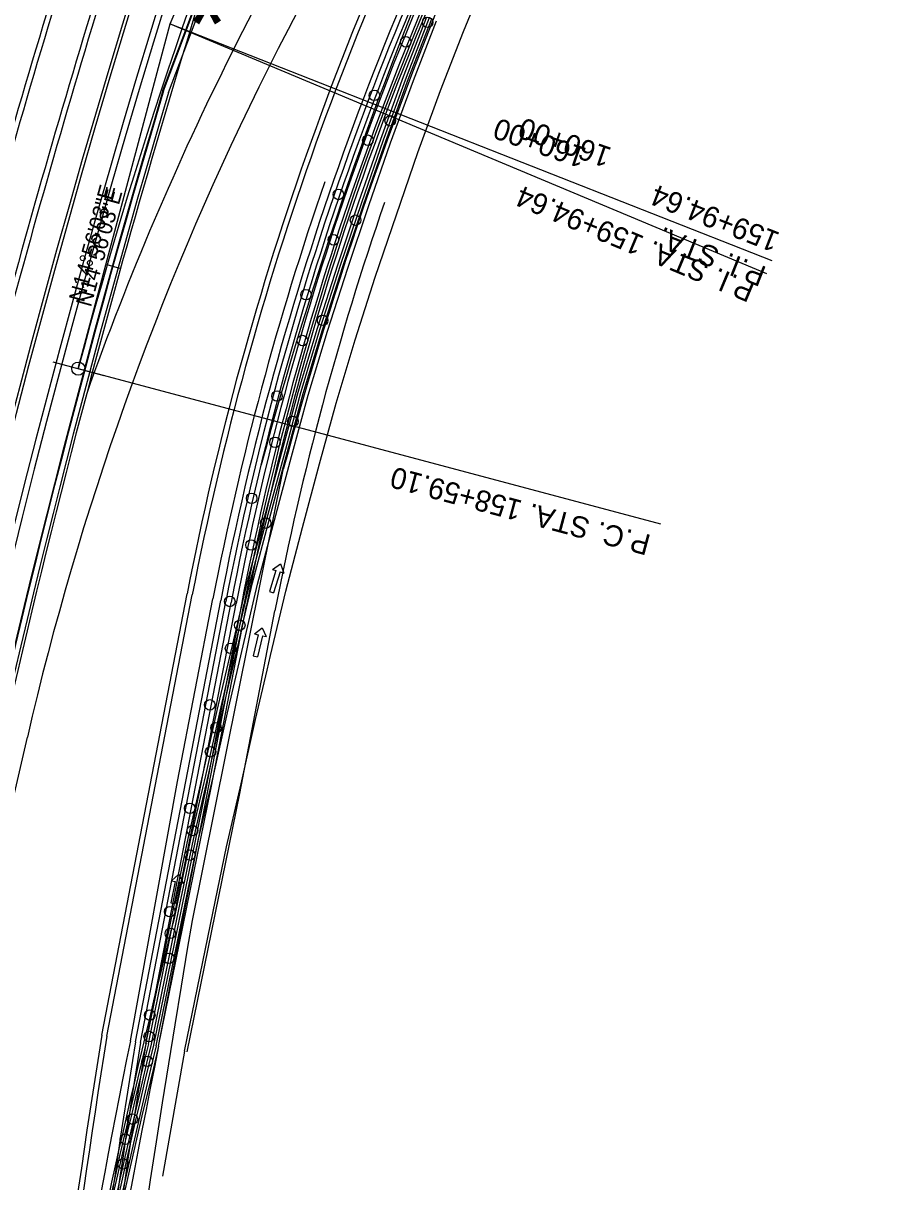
# Model space of a CAD drawing. Extents: x 659657 to 668193, y 633084 to 648639.
# Drawn here: x 661546.4 to 661870.9, y 640664.4 to 641104.4 of the extents above; entities that cross this region are included whole.
import ezdxf

# ---------------------------------------------------------------- set-up
doc = ezdxf.new("R2010")
doc.units = 0
for name, color, linetype in [('R_Border Prem', 7, 'Continuous'), ('R_Draft', 7, 'Continuous'), ('R_MOT_Stage 1A', 7, 'Continuous'), ('R_MOT_Stage 1A_Striping', 7, 'Continuous'), ('R_MOT_Stage 1B', 7, 'Continuous'), ('R_MOT_Stage 1B_Striping', 7, 'Continuous'), ('R_MOT_Stage 1C', 7, 'Continuous'), ('R_MOT_Stage 1C_Striping', 7, 'Continuous'), ('R_MOT_Stage 1C_Striping_PPM', 7, 'Continuous'), ('R_MOT_Stage 2', 7, 'Continuous'), ('R_MOT_Stage 2_Striping_PPM', 7, 'Continuous'), ('R_MOT_Stage 3_Striping_PPM', 7, 'Continuous'), ('R_MOT_Stage 4_Striping_PPM', 7, 'Continuous'), ('R_MOT_Stage 5_Striping_PPM', 7, 'Continuous'), ('S_EXISTING_ALIGNMENT', 7, 'Continuous'), ('T_SIGNAL CONTROL CABINET', 7, 'Continuous'), ('TEMP_SIGNAL_POLES_STAGE 3', 7, 'Continuous')]:
    doc.layers.add(name, color=color, linetype=linetype)

msp = doc.modelspace()

# ---------------------------------------------------------------- linework, layer by layer
at = {"layer": 'R_Border Prem'}
msp.add_arc((665219.85, 639999.01), 3863.72, 156.12343, 201.98495, dxfattribs=at)
at = {"layer": 'R_MOT_Stage 1A'}
for points in [[(661627.35, 640874.6), (661631.55, 640892.34), (661638, 640916.74), (661644.48, 640940.93), (661650.79, 640964.27), (661658.13, 640988.58), (661665.84, 641012.64), (661673.91, 641036.5), (661682.16, 641060.31), (661690.86, 641084.08), (661699.68, 641106.74)], [(661629.06, 640873.15), (661633.49, 640891.85), (661639.93, 640916.22), (661646.41, 640940.41), (661652.71, 640963.72), (661660.04, 640987.98), (661667.74, 641012.02), (661675.81, 641035.85), (661684.05, 641059.63), (661692.73, 641083.37), (661701.54, 641106)], [(661593.04, 640717.21), (661603.85, 640770.17), (661608.99, 640794.86), (661614.6, 640818.98), (661620.07, 640843.37), (661627.35, 640874.6)], [(661629.06, 640873.15), (661622.02, 640842.92), (661616.55, 640818.53), (661610.94, 640794.42), (661605.81, 640769.76), (661594.96, 640716.67)]]:
    msp.add_lwpolyline(points, dxfattribs=at)
for centre in [(661699.97, 641104.72), (661685.79, 641067.32), (661672.62, 641029.56), (661660.13, 640991.55), (661648.83, 640953.19), (661638.46, 640914.56), (661628.65, 640875.78), (661619.62, 640836.81), (661610.7, 640797.82), (661602.27, 640758.77), (661594.27, 640719.58), (661585.24, 640680.64)]:
    msp.add_circle(centre, 2, dxfattribs=at)
for radius, start, end in [(3295.92, 166.52246, 170.60391), (3297.92, 166.521, 169.55029)]:
    msp.add_arc((664800.12, 639948.5), radius, start, end, dxfattribs=at)
at = {"layer": 'R_MOT_Stage 1A_Striping'}
for p, q in [((661602.25, 641104.17), (661655.32, 641228.89)), ((661602.25, 641104.17), (661655.32, 641228.89)), ((661567.32, 640973.21), (661602.25, 641104.17)), ((661567.32, 640973.21), (661602.25, 641104.17)), ((661607.67, 640714.03), (661599.33, 640666.56))]:
    msp.add_line(p, q, dxfattribs=at)
for points in [[(661639.03, 640858.76), (661640.33, 640864.35), (661646.1, 640888.7), (661652.5, 640912.89), (661658.96, 640937.04), (661665.21, 640960.15), (661672.45, 640984.13), (661680.09, 641007.96), (661688.1, 641031.65), (661696.29, 641055.28), (661704.89, 641078.79), (661713.61, 641101.19), (661723.08, 641124.36)], [(661630.77, 640871.7), (661635.43, 640891.36), (661641.87, 640915.71), (661648.34, 640939.89), (661654.63, 640963.17), (661661.95, 640987.39), (661669.64, 641011.39), (661677.7, 641035.21), (661685.93, 641058.96), (661694.6, 641082.67), (661703.39, 641105.26)], [(661602.25, 641104.17), (661830.7, 641014.29)], [(661583.08, 641011.22), (661578.28, 641012.62)], [(661557.66, 640975.79), (661576.98, 640970.64)], [(661557.66, 640975.79), (661576.98, 640970.64)], [(661567.32, 640973.21), (661788.42, 640914.24)], [(661596.89, 640716.12), (661607.76, 640769.36), (661612.89, 640793.99), (661618.49, 640818.09), (661623.96, 640842.47), (661630.77, 640871.7)], [(661607.67, 640714.03), (661618.51, 640767.12), (661623.61, 640791.61), (661629.19, 640815.62), (661634.66, 640840.01), (661639.01, 640858.68)]]:
    msp.add_lwpolyline(points, dxfattribs=at)
msp.add_circle((661567.32, 640973.21), 2.5, dxfattribs=at)
for centre, radius, start, end in [((663412.67, 640481.02), 1909.86, 156.947, 165.06575), ((664800.12, 639948.5), 3293.92, 166.52393, 171.57983)]:
    msp.add_arc(centre, radius, start, end, dxfattribs=at)
at = {"layer": 'R_MOT_Stage 1B'}
for p, q in [((661576.23, 640720.13), (661608.64, 640887.67)), ((661590.96, 640717.3), (661623.37, 640884.82)), ((661592.93, 640716.95), (661625.33, 640884.44))]:
    msp.add_line(p, q, dxfattribs=at)
for centre in [(661679.73, 641076.97), (661666.1, 641039.35), (661653.78, 641001.28), (661642.79, 640962.8), (661633.14, 640923.96), (661624.85, 640884.82), (661617.25, 640845.54), (661609.66, 640806.27), (661602.06, 640767), (661594.46, 640727.73), (661587.89, 640688.25)]:
    msp.add_circle(centre, 2, dxfattribs=at)
for centre, radius, start, end in [((662755.3, 640665.85), 1167.92, 151.55776, 169.05116), ((662755.3, 640665.85), 1152.92, 151.55776, 169.05116), ((662755.3, 640665.85), 1150.92, 151.55776, 169.05116), ((665125.14, 640149.59), 3594.47, 170.86744, 174.58577), ((665125.5, 640149.65), 3579.83, 170.87569, 174.59402), ((665125.5, 640149.65), 3577.83, 170.87671, 174.59402)]:
    msp.add_arc(centre, radius, start, end, dxfattribs=at)
at = {"layer": 'R_MOT_Stage 1B_Striping'}
for p, q in [((661602.25, 641104.17), (661655.32, 641228.89)), ((661602.25, 641104.17), (661655.32, 641228.89)), ((661567.32, 640973.21), (661602.25, 641104.17)), ((661567.32, 640973.21), (661602.25, 641104.17)), ((661578.19, 640719.73), (661610.61, 640887.29)), ((661588.99, 640717.65), (661621.41, 640885.2))]:
    msp.add_line(p, q, dxfattribs=at)
for points in [[(661602.25, 641104.17), (661828.71, 641009.38)], [(661583.08, 641011.22), (661578.28, 641012.62)], [(661557.66, 640975.79), (661576.98, 640970.64)], [(661557.66, 640975.79), (661576.98, 640970.64)], [(661567.32, 640973.21), (661788.42, 640914.24)]]:
    msp.add_lwpolyline(points, dxfattribs=at)
msp.add_circle((661567.32, 640973.21), 2.5, dxfattribs=at)
for centre, radius, start, end in [((663412.67, 640481.02), 1909.86, 156.947, 165.06575), ((662755.3, 640665.85), 1165.92, 151.55776, 169.05116), ((662755.3, 640665.85), 1154.92, 151.55776, 169.05116), ((665125.14, 640149.59), 3592.47, 170.86744, 174.58577), ((665125.5, 640149.65), 3581.83, 170.87569, 174.59402)]:
    msp.add_arc(centre, radius, start, end, dxfattribs=at)
at = {"layer": 'R_MOT_Stage 1C'}
for points in [[(661599.69, 641078.64), (661609.82, 641105.49), (661614.93, 641119.59), (661620.04, 641133.7), (661625.17, 641147.83), (661630.51, 641161.92), (661635.87, 641175.5), (661641.39, 641189.49), (661647.07, 641203.44), (661652.96, 641217.3), (661658.83, 641231.15), (661664.71, 641245.03), (661670.95, 641258.81), (661677.34, 641272.5), (661681.59, 641281.56)], [(661601.61, 641078.07), (661611.69, 641104.8), (661616.81, 641118.91), (661621.92, 641133.02), (661627.04, 641147.14), (661632.37, 641161.19), (661637.73, 641174.77), (661643.24, 641188.74), (661648.92, 641202.67), (661654.8, 641216.52), (661660.67, 641230.37), (661666.55, 641244.23), (661672.77, 641257.97), (661679.15, 641271.66), (661683.4, 641280.71)], [(661593.93, 640716.81), (661613.91, 640814.87), (661627.3, 640884.06)], [(661629.26, 640883.68), (661615.87, 640814.48), (661595.88, 640716.37)]]:
    msp.add_lwpolyline(points, dxfattribs=at)
for centre in [(661691.69, 641097.31), (661677.29, 641059.96), (661664.2, 641022.13), (661652.44, 640983.87), (661642.03, 640945.22), (661632.96, 640906.23), (661625.14, 640866.99), (661617.54, 640827.72), (661609.69, 640788.51), (661601.7, 640749.31), (661593.49, 640710.2), (661584.34, 640671.25)]:
    msp.add_circle(centre, 2, dxfattribs=at)
for centre, radius, start, end in [((662755.3, 640665.85), 1148.92, 140.57569, 160.92891), ((662755.3, 640665.85), 1146.92, 140.57419, 160.92891), ((665219.85, 639999.01), 3777.72, 163.39403, 173.45222), ((665219.85, 639999.01), 3775.72, 163.39403, 173.45222), ((662755.3, 640665.85), 1148.92, 160.92891, 169.05116), ((662755.3, 640665.85), 1146.92, 160.92891, 169.05116), ((664764.51, 639945.28), 3261.1, 166.32277, 170.52352), ((664764.51, 639945.28), 3263.1, 166.32343, 169.50902)]:
    msp.add_arc(centre, radius, start, end, dxfattribs=at)
at = {"layer": 'R_MOT_Stage 1C_Striping'}
for points in [[(661599.47, 641078.77), (661609.58, 641105.58), (661614.69, 641119.67), (661619.81, 641133.79), (661624.93, 641147.92), (661630.28, 641162), (661635.64, 641175.59), (661641.15, 641189.58), (661646.84, 641203.53), (661652.73, 641217.4), (661658.6, 641231.25), (661664.48, 641245.13), (661670.72, 641258.91), (661677.11, 641272.61), (661681.24, 641281.4)], [(661597.83, 640715.94), (661617.83, 640814.09), (661631.22, 640883.3)]]:
    msp.add_lwpolyline(points, dxfattribs=at)
for centre, radius, start, end in [((665219.85, 639999.01), 3799.97, 157.70222, 174.95222), ((665219.85, 639999.01), 3788.97, 157.70222, 174.95222), ((662755.3, 640665.85), 1144.92, 140.57268, 160.92891), ((665219.85, 639999.01), 3777.97, 163.39302, 174.95222), ((662755.3, 640665.85), 1144.92, 160.92891, 169.05116), ((664764.51, 639945.28), 3259.1, 166.3221, 171.43192)]:
    msp.add_arc(centre, radius, start, end, dxfattribs=at)
at = {"layer": 'R_MOT_Stage 1C_Striping_PPM'}
msp.add_lwpolyline([(661608.63, 640713.85), (661628.62, 640811.94), (661642.02, 640881.22)], dxfattribs=at)
msp.add_arc((662755.3, 640665.85), 1133.92, 160.92891, 169.05116, dxfattribs=at)
at = {"layer": 'R_MOT_Stage 2'}
for radius in [3828.72, 3826.72, 3812.72, 3810.72]:
    msp.add_arc((665219.85, 639999.01), radius, 162.95222, 167.45222, dxfattribs=at)
at = {"layer": 'R_MOT_Stage 2_Striping_PPM'}
for p, q in [((661597.83, 640715.94), (661630.24, 640883.49)), ((661508.98, 640664.33), (661547.98, 640833.29))]:
    msp.add_line(p, q, dxfattribs=at)
for points in [[(661587.11, 640718.01), (661605.06, 640816.5), (661618.46, 640885.77)], [(661608.63, 640713.85), (661628.62, 640811.94), (661642.02, 640881.22)]]:
    msp.add_lwpolyline(points, dxfattribs=at)
for centre, radius, start, end in [((665219.85, 639999.01), 3798.72, 158.32294, 176.45222), ((665219.85, 639999.01), 3786.72, 158.32294, 176.45222), ((662755.3, 640665.85), 1145.92, 140.57268, 169.05116), ((665219.85, 639999.01), 3774.72, 159.56642, 165.19143), ((662657.24, 640577.28), 1138.42, 140.57268, 167.00403), ((662657.24, 640577.28), 1153.42, 146.42114, 160.42132), ((662755.3, 640665.85), 1157.92, 160.92891, 169.05116), ((662755.3, 640665.85), 1133.92, 160.92891, 169.05116), ((665219.85, 639999.01), 3774.72, 165.19143, 172.71234), ((664865.6, 640051.85), 3345.49, 168.51431, 172.49699), ((664866.31, 640052.27), 3335.18, 168.52205, 177.48815)]:
    msp.add_arc(centre, radius, start, end, dxfattribs=at)
at = {"layer": 'R_MOT_Stage 3_Striping_PPM'}
for p, q in [((661597.83, 640715.94), (661630.24, 640883.49)), ((661508.98, 640664.33), (661547.98, 640833.29))]:
    msp.add_line(p, q, dxfattribs=at)
for points in [[(661587.11, 640718.01), (661605.06, 640816.5), (661618.46, 640885.77)], [(661608.63, 640713.85), (661628.62, 640811.94), (661642.02, 640881.22)]]:
    msp.add_lwpolyline(points, dxfattribs=at)
for centre, radius, start, end in [((665219.85, 639999.01), 3798.72, 158.32294, 176.45222), ((665219.85, 639999.01), 3786.72, 158.32294, 176.45222), ((662755.3, 640665.85), 1145.92, 140.57268, 169.05116), ((665219.85, 639999.01), 3774.72, 159.56642, 165.19143), ((662657.24, 640577.28), 1138.42, 140.57268, 167.00403), ((662657.24, 640577.28), 1153.42, 146.42114, 160.42132), ((662755.3, 640665.85), 1157.92, 160.92891, 169.05116), ((662755.3, 640665.85), 1133.92, 160.92891, 169.05116), ((665219.85, 639999.01), 3774.72, 165.19143, 172.71234), ((664865.6, 640051.85), 3345.49, 168.51431, 172.49699), ((664866.31, 640052.27), 3335.18, 168.52205, 177.48815)]:
    msp.add_arc(centre, radius, start, end, dxfattribs=at)
at = {"layer": 'R_MOT_Stage 4_Striping_PPM'}
for p, q in [((661597.83, 640715.94), (661630.24, 640883.49)), ((661508.98, 640664.33), (661547.98, 640833.29))]:
    msp.add_line(p, q, dxfattribs=at)
for points in [[(661587.11, 640718.01), (661605.06, 640816.5), (661618.46, 640885.77)], [(661608.63, 640713.85), (661628.62, 640811.94), (661642.02, 640881.22)]]:
    msp.add_lwpolyline(points, dxfattribs=at)
for centre, radius, start, end in [((665219.85, 639999.01), 3798.72, 158.32294, 176.45222), ((665219.85, 639999.01), 3786.72, 158.32294, 176.45222), ((662755.3, 640665.85), 1145.92, 140.57268, 169.05116), ((665219.85, 639999.01), 3774.72, 159.56642, 165.19143), ((662657.24, 640577.28), 1138.42, 140.57268, 167.00403), ((662657.24, 640577.28), 1153.42, 146.42114, 160.42132), ((662755.3, 640665.85), 1157.92, 160.92891, 169.05116), ((662755.3, 640665.85), 1133.92, 160.92891, 169.05116), ((665219.85, 639999.01), 3774.72, 165.19143, 172.71234), ((664865.6, 640051.85), 3345.49, 168.51431, 172.49699), ((664866.31, 640052.27), 3335.18, 168.52205, 177.48815)]:
    msp.add_arc(centre, radius, start, end, dxfattribs=at)
at = {"layer": 'R_MOT_Stage 5_Striping_PPM'}
for p, q in [((661597.83, 640715.94), (661630.24, 640883.49)), ((661508.98, 640664.33), (661547.98, 640833.29))]:
    msp.add_line(p, q, dxfattribs=at)
for points in [[(661587.11, 640718.01), (661605.06, 640816.5), (661618.46, 640885.77)], [(661608.63, 640713.85), (661628.62, 640811.94), (661642.02, 640881.22)]]:
    msp.add_lwpolyline(points, dxfattribs=at)
for centre, radius, start, end in [((665219.85, 639999.01), 3798.72, 158.32294, 176.45222), ((665219.85, 639999.01), 3786.72, 158.32294, 176.45222), ((662755.3, 640665.85), 1145.92, 140.57268, 169.05116), ((665219.85, 639999.01), 3774.72, 159.56642, 165.19143), ((662657.24, 640577.28), 1138.42, 140.57268, 167.00403), ((662657.24, 640577.28), 1153.42, 146.42114, 160.42132), ((662755.3, 640665.85), 1157.92, 160.92891, 169.05116), ((662755.3, 640665.85), 1133.92, 160.92891, 169.05116), ((665219.85, 639999.01), 3774.72, 165.19143, 172.71234), ((664865.6, 640051.85), 3345.49, 168.51431, 172.49699), ((664866.31, 640052.27), 3335.18, 168.52205, 177.48815)]:
    msp.add_arc(centre, radius, start, end, dxfattribs=at)
at = {"layer": 'S_EXISTING_ALIGNMENT'}
for centre, radius, start, end in [((663412.67, 640481.02), 1909.86, 156.947, 165.06575), ((663149.19, 640529.1), 1566.32, 156.77389, 164.91888)]:
    msp.add_arc(centre, radius, start, end, dxfattribs=at)
at = {"layer": 'T_SIGNAL CONTROL CABINET'}
for p, q in [((661610.54, 640762.99), (661645.13, 640934.81)), ((661641.06, 640896.94), (661644.1, 640899.04)), ((661644.1, 640899.04), (661645.35, 640895.57)), ((661642.4, 640896.52), (661639.88, 640888.63)), ((661641.06, 640896.94), (661642.4, 640896.52)), ((661644.01, 640896), (661641.49, 640888.12)), ((661644.01, 640896), (661645.35, 640895.57)), ((661639.88, 640888.63), (661641.49, 640888.12)), ((661635.65, 640872.18), (661633.69, 640864.14)), ((661634.28, 640872.52), (661637.16, 640874.82)), ((661634.28, 640872.52), (661635.65, 640872.18)), ((661637.16, 640874.82), (661638.66, 640871.45)), ((661637.29, 640871.78), (661635.33, 640863.74)), ((661637.29, 640871.78), (661638.66, 640871.45)), ((661633.69, 640864.14), (661635.33, 640863.74)), ((661602.75, 640778.78), (661605.53, 640781.2)), ((661605.53, 640781.2), (661607.16, 640777.89)), ((661604.13, 640778.5), (661602.5, 640770.39)), ((661602.75, 640778.78), (661604.13, 640778.5)), ((661605.78, 640778.17), (661604.15, 640770.06)), ((661605.78, 640778.17), (661607.16, 640777.89)), ((661602.5, 640770.39), (661604.15, 640770.06))]:
    msp.add_line(p, q, dxfattribs=at)
for points in [[(661700.61, 641106.37), (661691.79, 641083.73), (661683.1, 641059.97), (661674.86, 641036.18), (661666.79, 641012.33), (661659.09, 640988.28), (661651.75, 640964), (661645.45, 640940.67), (661638.97, 640916.48), (661632.52, 640892.09), (661628.09, 640873.4)], [(661628.09, 640873.4), (661621.04, 640843.14), (661615.57, 640818.76), (661609.96, 640794.64), (661604.83, 640769.96), (661603.69, 640764.4)], [(661579.65, 640551.04), (661580.8, 640561.32), (661582.55, 640576.19), (661584.47, 640591.04), (661586.35, 640605.92), (661588.2, 640620.77), (661590.39, 640635.57), (661592.59, 640650.4), (661594.77, 640665.23), (661596.98, 640679.61), (661599.3, 640694.41), (661601.68, 640709.2), (661604.08, 640724), (661606.52, 640738.78), (661608.97, 640753.57), (661610.53, 640762.96)]]:
    msp.add_lwpolyline(points, dxfattribs=at)
for centre, radius, start, end in [((663149.19, 640529.1), 1557.82, 156.77389, 164.90188), ((664781.19, 639959.47), 3277.87, 165.78448, 169.38222)]:
    msp.add_arc(centre, radius, start, end, dxfattribs=at)
at = {"layer": 'TEMP_SIGNAL_POLES_STAGE 3'}
for p, q in [((661602.25, 641104.17), (661655.32, 641228.89)), ((661602.25, 641104.17), (661655.32, 641228.89)), ((661567.32, 640973.21), (661602.25, 641104.17)), ((661567.32, 640973.21), (661602.25, 641104.17))]:
    msp.add_line(p, q, dxfattribs=at)
for points in [[(661602.25, 641104.17), (661828.71, 641009.38)], [(661583.08, 641011.22), (661578.28, 641012.62)], [(661557.66, 640975.79), (661576.98, 640970.64)], [(661557.66, 640975.79), (661576.98, 640970.64)], [(661567.32, 640973.21), (661788.42, 640914.24)]]:
    msp.add_lwpolyline(points, dxfattribs=at)
msp.add_circle((661567.32, 640973.21), 2.5, dxfattribs=at)

# ---------------------------------------------------------------- texts
at = {"layer": 'R_Draft'}
msp.add_text('*', height=30, dxfattribs=at).set_placement((661608.45, 641089.18))
at = {"layer": 'R_MOT_Stage 1A_Striping'}
for s, height, rotation, p in [('160+00', 8, 160.8387, (661760.8, 641056.73)), ('N14%%d56\'03"E', 6, 74.6794, (661569.42, 640998.11)), ('159+94.64', 8, 158.5229, (661834.21, 641024.64)), ('P.I. STA.', 8, 158.5229, (661829.08, 641011.61)), ('P.C. STA. 158+59.10', 8, 165.0657, (661785.17, 640909.93))]:
    msp.add_text(s, height=height, rotation=rotation, dxfattribs=at).set_placement(p)
at = {"layer": 'R_MOT_Stage 1B_Striping'}
for s, height, rotation, p in [('160+00', 8, 160.8387, (661770.3, 641056.88)), ('N14%%d56\'03"E', 6, 74.6794, (661569.42, 640998.11)), ('P.I. STA. 159+94.64', 8, 157.2874, (661824.89, 641005.56)), ('P.C. STA. 158+59.10', 8, 165.0657, (661785.17, 640909.93))]:
    msp.add_text(s, height=height, rotation=rotation, dxfattribs=at).set_placement(p)
at = {"layer": 'TEMP_SIGNAL_POLES_STAGE 3'}
for s, height, rotation, p in [('160+00', 8, 160.8387, (661770.3, 641056.88)), ('N14%%d56\'03"E', 6, 74.6794, (661572.11, 640996.34)), ('P.I. STA. 159+94.64', 8, 157.2874, (661824.89, 641005.56)), ('P.C. STA. 158+59.10', 8, 165.0657, (661785.17, 640909.93))]:
    msp.add_text(s, height=height, rotation=rotation, dxfattribs=at).set_placement(p)

doc.saveas('drawing.dxf')
